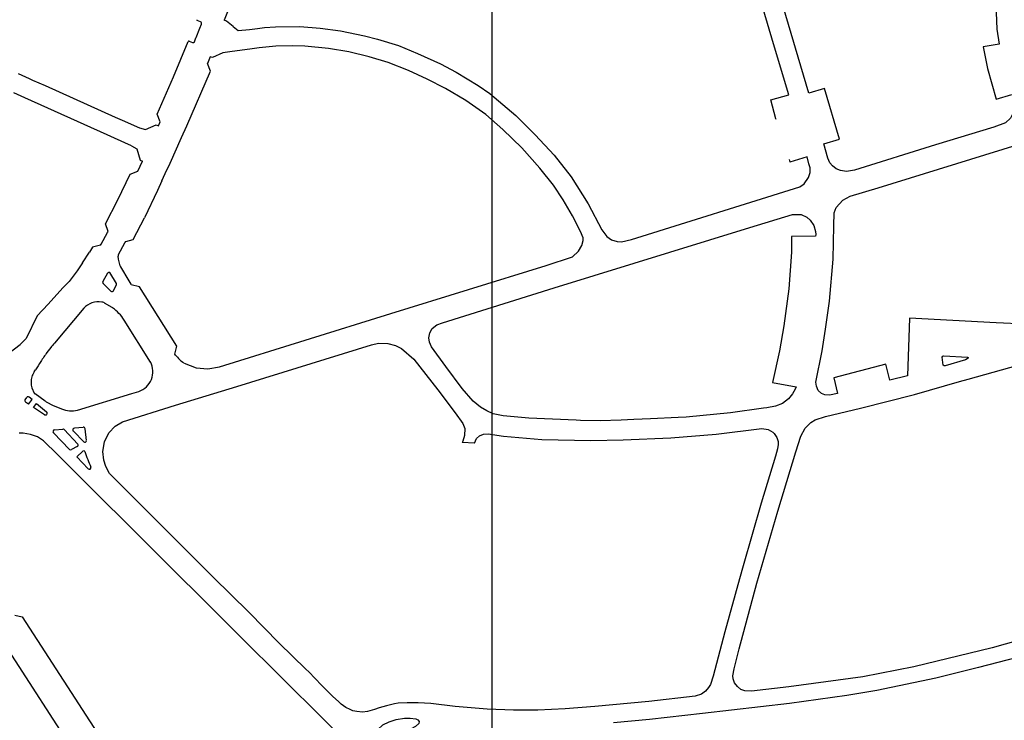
# Model space of a CAD drawing. Extents: x 148869 to 161638, y 453607 to 469810.
# Tile 861 of 1056: x 159133.57 to 159136.59, y 459838.59 to 459840.74. Entities that reach past the tile are written whole.
import ezdxf

# ---------------------------------------------------------------- set-up
doc = ezdxf.new("R2010")
doc.units = 0
doc.layers.add('LKI_V01_KANTRIJWEG', color=252, linetype='CONTINUOUS')
doc.layers.add('X-XX-AL-TEKENBLAD-KADER-G-OZ', color=1, linetype='CONTINUOUS', lineweight=25)

msp = doc.modelspace()

# ---------------------------------------------------------------- linework, layer by layer
at = {"layer": 'LKI_V01_KANTRIJWEG'}
for p, q in [((159135.9911, 459840.5148), (159135.9013, 459840.8195)), ((159135.9911, 459840.5148), (159135.9013, 459840.8195)), ((159134.2123, 459840.7799), (159134.1962, 459840.7383)), ((159134.2123, 459840.7799), (159134.1962, 459840.7383)), ((159134.1234, 459840.7336), (159134.1132, 459840.7376)), ((159134.1234, 459840.7336), (159134.1132, 459840.7376)), ((159134.1262, 459840.7302), (159134.126, 459840.731)), ((159134.1262, 459840.7302), (159134.126, 459840.731)), ((159134.2034, 459840.7361), (159134.1962, 459840.7383)), ((159134.2034, 459840.7361), (159134.1962, 459840.7383)), ((159134.2231, 459840.719), (159134.2034, 459840.7361)), ((159134.2231, 459840.719), (159134.2034, 459840.7361)), ((159134.1099, 459840.6859), (159134.1211, 459840.714)), ((159134.1099, 459840.6859), (159134.1211, 459840.714)), ((159134.2231, 459840.719), (159134.2389, 459840.7066)), ((159134.2231, 459840.719), (159134.2389, 459840.7066)), ((159134.2389, 459840.7066), (159134.2741, 459840.7102)), ((159134.2389, 459840.7066), (159134.2741, 459840.7102)), ((159134.2741, 459840.7102), (159134.298, 459840.713)), ((159134.2741, 459840.7102), (159134.298, 459840.713)), ((159134.0882, 459840.6739), (159134.0984, 459840.67)), ((159134.0882, 459840.6739), (159134.0984, 459840.67)), ((159134.1051, 459840.6727), (159134.1093, 459840.6844)), ((159134.1051, 459840.6727), (159134.1093, 459840.6844)), ((159134.1093, 459840.6844), (159134.1099, 459840.6859)), ((159134.1093, 459840.6844), (159134.1099, 459840.6859)), ((159134.1917, 459840.6382), (159134.1605, 459840.6243)), ((159134.1917, 459840.6382), (159134.1605, 459840.6243)), ((159134.3032, 459840.6537), (159134.2814, 459840.6506)), ((159134.3032, 459840.6537), (159134.2814, 459840.6506)), ((159134.1531, 459840.6266), (159134.1445, 459840.6054)), ((159134.1531, 459840.6266), (159134.1445, 459840.6054)), ((159134.1605, 459840.6243), (159134.1531, 459840.6266)), ((159134.1605, 459840.6243), (159134.1531, 459840.6266)), ((159133.5631, 459840.5752), (159133.5748, 459840.5699)), ((159133.5631, 459840.5752), (159133.5748, 459840.5699)), ((159133.5748, 459840.5699), (159133.5973, 459840.5596)), ((159133.5748, 459840.5699), (159133.5973, 459840.5596)), ((159133.5973, 459840.5596), (159133.6079, 459840.5548)), ((159133.5973, 459840.5596), (159133.6079, 459840.5548)), ((159133.6079, 459840.5548), (159133.6463, 459840.5377)), ((159133.6079, 459840.5548), (159133.6463, 459840.5377)), ((159133.5726, 459840.5053), (159133.55, 459840.5155)), ((159133.5726, 459840.5053), (159133.55, 459840.5155)), ((159133.6463, 459840.5377), (159133.8612, 459840.4411)), ((159133.6463, 459840.5377), (159133.8612, 459840.4411)), ((159135.875, 459840.494), (159135.9297, 459840.5094)), ((159135.875, 459840.494), (159135.9297, 459840.5094)), ((159133.5837, 459840.5003), (159133.5726, 459840.5053)), ((159133.5837, 459840.5003), (159133.5726, 459840.5053)), ((159133.837, 459840.3865), (159133.5837, 459840.5003)), ((159133.837, 459840.3865), (159133.5837, 459840.5003)), ((159133.8612, 459840.4411), (159133.8832, 459840.4314)), ((159133.8612, 459840.4411), (159133.8832, 459840.4314)), ((159133.8832, 459840.4314), (159133.936, 459840.4082)), ((159133.8832, 459840.4314), (159133.936, 459840.4082)), ((159133.9942, 459840.4146), (159133.9996, 459840.4265)), ((159133.9942, 459840.4146), (159133.9996, 459840.4265)), ((159133.936, 459840.4082), (159133.9544, 459840.4027)), ((159133.936, 459840.4082), (159133.9544, 459840.4027)), ((159133.9544, 459840.4027), (159133.9873, 459840.4177)), ((159133.9544, 459840.4027), (159133.9873, 459840.4177)), ((159133.9873, 459840.4177), (159133.9942, 459840.4146)), ((159133.9873, 459840.4177), (159133.9942, 459840.4146)), ((159134.0654, 459840.3783), (159134.0817, 459840.4146)), ((159134.0654, 459840.3783), (159134.0817, 459840.4146)), ((159133.8591, 459840.3766), (159133.837, 459840.3865)), ((159133.8591, 459840.3766), (159133.837, 459840.3865)), ((159133.911, 459840.3534), (159133.8591, 459840.3766)), ((159133.911, 459840.3534), (159133.8591, 459840.3766)), ((159134.0297, 459840.2994), (159134.0654, 459840.3783)), ((159134.0297, 459840.2994), (159134.0654, 459840.3783)), ((159136.0494, 459840.3149), (159136.0376, 459840.3591)), ((159136.0494, 459840.3149), (159136.0376, 459840.3591)), ((159133.911, 459840.3534), (159133.9273, 459840.3433)), ((159133.911, 459840.3534), (159133.9273, 459840.3433)), ((159133.9273, 459840.3433), (159133.938, 459840.3094)), ((159133.9273, 459840.3433), (159133.938, 459840.3094)), ((159133.9307, 459840.2753), (159133.9448, 459840.3063)), ((159133.9307, 459840.2753), (159133.9448, 459840.3063)), ((159133.938, 459840.3094), (159133.9448, 459840.3063)), ((159133.938, 459840.3094), (159133.9448, 459840.3063)), ((159134.0152, 459840.2676), (159134.0297, 459840.2994)), ((159134.0152, 459840.2676), (159134.0297, 459840.2994)), ((159135.9308, 459840.311), (159135.9325, 459840.303)), ((159135.9308, 459840.311), (159135.9325, 459840.303)), ((159135.9863, 459840.3197), (159135.9325, 459840.303)), ((159135.9863, 459840.3197), (159135.9325, 459840.303)), ((159135.9915, 459840.2975), (159135.9863, 459840.3197)), ((159135.9915, 459840.2975), (159135.9863, 459840.3197)), ((159134.0049, 459840.2455), (159134.0152, 459840.2676)), ((159134.0049, 459840.2455), (159134.0152, 459840.2676)), ((159134.0049, 459840.2455), (159133.9908, 459840.2157)), ((159134.0049, 459840.2455), (159133.9908, 459840.2157)), ((159133.9908, 459840.2157), (159133.9511, 459840.1321)), ((159133.9908, 459840.2157), (159133.9511, 459840.1321)), ((159133.8181, 459840.0513), (159133.8378, 459840.087)), ((159133.8181, 459840.0513), (159133.8378, 459840.087)), ((159133.8378, 459840.087), (159133.8395, 459840.0901)), ((159133.8378, 459840.087), (159133.8395, 459840.0901)), ((159136.0125, 459840.0809), (159136.0119, 459840.0762)), ((159136.0125, 459840.0809), (159136.0119, 459840.0762)), ((159133.7608, 459839.9936), (159133.7828, 459840.0269)), ((159133.7608, 459839.9936), (159133.7828, 459840.0269)), ((159133.8162, 459840.0479), (159133.8181, 459840.0513)), ((159133.8162, 459840.0479), (159133.8181, 459840.0513)), ((159133.8717, 459840.0199), (159133.891, 459840.0548)), ((159133.8717, 459840.0199), (159133.891, 459840.0548)), ((159133.8811, 459839.9766), (159133.9003, 459839.944)), ((159133.8811, 459839.9766), (159133.9003, 459839.944)), ((159133.8381, 459839.9619), (159133.8231, 459839.9367)), ((159133.8381, 459839.9619), (159133.8231, 459839.9367)), ((159133.865, 459839.9307), (159133.845, 459839.9638)), ((159133.865, 459839.9307), (159133.845, 459839.9638)), ((159133.9003, 459839.944), (159133.9094, 459839.9287)), ((159133.9003, 459839.944), (159133.9094, 459839.9287)), ((159133.824, 459839.9305), (159133.8481, 459839.9069)), ((159133.824, 459839.9305), (159133.8481, 459839.9069)), ((159133.8564, 459839.9084), (159133.8651, 459839.9258)), ((159133.8564, 459839.9084), (159133.8651, 459839.9258)), ((159133.9107, 459839.9261), (159133.9094, 459839.9287)), ((159133.9107, 459839.9261), (159133.9094, 459839.9287)), ((159133.7646, 459839.8544), (159133.6746, 459839.7469)), ((159133.7646, 459839.8544), (159133.6746, 459839.7469)), ((159133.8237, 459839.8727), (159133.8201, 459839.8734)), ((159133.8237, 459839.8727), (159133.8201, 459839.8734)), ((159133.8519, 459839.8564), (159133.8285, 459839.8705)), ((159133.8519, 459839.8564), (159133.8285, 459839.8705)), ((159133.8519, 459839.8564), (159133.8535, 459839.8556)), ((159133.8519, 459839.8564), (159133.8535, 459839.8556)), ((159133.9694, 459839.6894), (159133.8884, 459839.818)), ((159133.9694, 459839.6894), (159133.8884, 459839.818)), ((159133.5881, 459839.7616), (159133.5697, 459839.7436)), ((159133.5881, 459839.7616), (159133.5697, 459839.7436)), ((159133.5309, 459839.713), (159133.5697, 459839.7436)), ((159133.5309, 459839.713), (159133.5697, 459839.7436)), ((159133.6633, 459839.7336), (159133.6516, 459839.7185)), ((159133.6633, 459839.7336), (159133.6516, 459839.7185)), ((159134.0465, 459839.7108), (159134.0447, 459839.7134)), ((159134.0465, 459839.7108), (159134.0447, 459839.7134)), ((159136.4724, 459839.6965), (159136.4103, 459839.6776)), ((159136.4724, 459839.6965), (159136.4103, 459839.6776)), ((159133.613, 459839.6588), (159133.6163, 459839.6651)), ((159133.613, 459839.6588), (159133.6163, 459839.6651)), ((159136.2315, 459839.6667), (159136.2295, 459839.6744)), ((159136.2315, 459839.6667), (159136.2295, 459839.6744)), ((159136.2398, 459839.634), (159136.2315, 459839.6667)), ((159136.2398, 459839.634), (159136.2315, 459839.6667)), ((159136.2941, 459839.6468), (159136.2398, 459839.634)), ((159136.2941, 459839.6468), (159136.2398, 459839.634)), ((159136.4541, 459839.6292), (159136.4809, 459839.6368)), ((159136.4541, 459839.6292), (159136.4809, 459839.6368)), ((159133.6055, 459839.6098), (159133.6127, 459839.5937)), ((159133.6055, 459839.6098), (159133.6127, 459839.5937)), ((159135.952, 459839.6134), (159135.9497, 459839.6064)), ((159135.952, 459839.6134), (159135.9497, 459839.6064)), ((159133.5851, 459839.5737), (159133.5899, 459839.5806)), ((159133.5851, 459839.5737), (159133.5899, 459839.5806)), ((159133.5947, 459839.5603), (159133.6061, 459839.5743)), ((159133.5947, 459839.5603), (159133.6061, 459839.5743)), ((159133.6061, 459839.5743), (159133.5972, 459839.5815)), ((159133.6061, 459839.5743), (159133.5972, 459839.5815)), ((159133.6468, 459839.5693), (159133.616, 459839.5913)), ((159133.6468, 459839.5693), (159133.616, 459839.5913)), ((159133.5947, 459839.5603), (159133.5862, 459839.5664)), ((159133.5947, 459839.5603), (159133.5862, 459839.5664)), ((159135.8619, 459839.5492), (159135.8517, 459839.5476)), ((159135.8619, 459839.5492), (159135.8517, 459839.5476)), ((159135.5896, 459839.5189), (159135.5047, 459839.5146)), ((159135.5896, 459839.5189), (159135.5047, 459839.5146)), ((159135.6142, 459839.5204), (159135.5896, 459839.5189)), ((159135.6142, 459839.5204), (159135.5896, 459839.5189)), ((159133.6747, 459839.4809), (159133.7004, 459839.4834)), ((159133.6747, 459839.4809), (159133.7004, 459839.4834)), ((159133.7042, 459839.4817), (159133.7469, 459839.4371)), ((159133.7042, 459839.4817), (159133.7469, 459839.4371)), ((159133.7365, 459839.4869), (159133.7629, 459839.489)), ((159133.7365, 459839.4869), (159133.7629, 459839.489)), ((159133.7733, 459839.448), (159133.7689, 459839.4846)), ((159133.7733, 459839.448), (159133.7689, 459839.4846)), ((159135.2898, 459839.5099), (159135.2765, 459839.5104)), ((159135.2898, 459839.5099), (159135.2765, 459839.5104)), ((159135.3507, 459839.5089), (159135.2898, 459839.5099)), ((159135.3507, 459839.5089), (159135.2898, 459839.5099)), ((159135.4145, 459839.5113), (159135.3507, 459839.5089)), ((159135.4145, 459839.5113), (159135.3507, 459839.5089)), ((159133.7207, 459839.4212), (159133.6716, 459839.4721)), ((159133.7207, 459839.4212), (159133.6716, 459839.4721)), ((159133.7328, 459839.4776), (159133.7648, 459839.4443)), ((159133.7328, 459839.4776), (159133.7648, 459839.4443)), ((159134.9645, 459839.4407), (159134.971, 459839.4543)), ((159134.9645, 459839.4407), (159134.971, 459839.4543)), ((159133.7449, 459839.4301), (159133.7268, 459839.4205)), ((159133.7449, 459839.4301), (159133.7268, 459839.4205)), ((159134.9286, 459839.4469), (159134.9272, 459839.4426)), ((159134.9286, 459839.4469), (159134.9272, 459839.4426)), ((159134.9645, 459839.4407), (159134.9272, 459839.4426)), ((159134.9645, 459839.4407), (159134.9272, 459839.4426)), ((159133.7435, 459839.3979), (159133.7622, 459839.416)), ((159133.7435, 459839.3979), (159133.7622, 459839.416)), ((159133.7783, 459839.3617), (159133.7435, 459839.3979)), ((159133.7783, 459839.3617), (159133.7435, 459839.3979)), ((159133.5529, 459838.912), (159133.576, 459838.9072)), ((159133.5529, 459838.912), (159133.576, 459838.9072))]:
    msp.add_line(p, q, dxfattribs=at)
for points in [[(159135.9297, 459840.5094), (159135.8829, 459840.6663), (159135.8378, 459840.8195)], [(159135.9297, 459840.5094), (159135.8829, 459840.6663), (159135.8378, 459840.8195)], [(159136.5686, 459840.8195), (159136.5666, 459840.7624), (159136.5687, 459840.7116), (159136.576, 459840.6646)], [(159136.5686, 459840.8195), (159136.5666, 459840.7624), (159136.5687, 459840.7116), (159136.576, 459840.6646)], [(159134.1211, 459840.714), (159134.1262, 459840.7269), (159134.1265, 459840.729), (159134.1262, 459840.7302)], [(159134.1211, 459840.714), (159134.1262, 459840.7269), (159134.1265, 459840.729), (159134.1262, 459840.7302)], [(159134.298, 459840.713), (159134.3194, 459840.7158), (159134.354, 459840.7178), (159134.4282, 459840.7189), (159134.4904, 459840.7143), (159134.5529, 459840.7064), (159134.6265, 459840.6911), (159134.667, 459840.6809), (159134.7308, 459840.6605), (159134.7898, 459840.6365), (159134.8597, 459840.6052), (159134.9081, 459840.5794), (159134.9762, 459840.538), (159135.0118, 459840.5137), (159135.092, 459840.4466), (159135.1511, 459840.3871), (159135.2094, 459840.324), (159135.2618, 459840.2575), (159135.3138, 459840.1746), (159135.3552, 459840.0949)], [(159134.298, 459840.713), (159134.3194, 459840.7158), (159134.354, 459840.7178), (159134.4282, 459840.7189), (159134.4904, 459840.7143), (159134.5529, 459840.7064), (159134.6265, 459840.6911), (159134.667, 459840.6809), (159134.7308, 459840.6605), (159134.7898, 459840.6365), (159134.8597, 459840.6052), (159134.9081, 459840.5794), (159134.9762, 459840.538), (159135.0118, 459840.5137), (159135.092, 459840.4466), (159135.1511, 459840.3871), (159135.2094, 459840.324), (159135.2618, 459840.2575), (159135.3138, 459840.1746), (159135.3552, 459840.0949)], [(159133.9996, 459840.4265), (159133.9904, 459840.4502), (159134.0405, 459840.5645), (159134.0856, 459840.6728)], [(159133.9996, 459840.4265), (159133.9904, 459840.4502), (159134.0405, 459840.5645), (159134.0856, 459840.6728)], [(159136.576, 459840.6646), (159136.5267, 459840.6566), (159136.5397, 459840.5907), (159136.5662, 459840.4959), (159136.6141, 459840.5101)], [(159136.576, 459840.6646), (159136.5267, 459840.6566), (159136.5397, 459840.5907), (159136.5662, 459840.4959), (159136.6141, 459840.5101)], [(159134.2814, 459840.6506), (159134.2136, 459840.6413), (159134.1917, 459840.6382)], [(159134.2814, 459840.6506), (159134.2136, 459840.6413), (159134.1917, 459840.6382)], [(159135.298, 459840.0706), (159135.2906, 459840.0901), (159135.2657, 459840.1382), (159135.2366, 459840.1869), (159135.207, 459840.2319), (159135.165, 459840.2849), (159135.1096, 459840.347), (159135.0515, 459840.4036), (159134.9991, 459840.4491), (159134.9379, 459840.4922), (159134.8753, 459840.5291), (159134.8194, 459840.5578), (159134.7619, 459840.5844), (159134.6996, 459840.6085), (159134.6412, 459840.6267), (159134.5783, 459840.6413), (159134.5163, 459840.652), (159134.4434, 459840.6587), (159134.4067, 459840.66), (159134.3542, 459840.6587), (159134.3032, 459840.6537)], [(159135.298, 459840.0706), (159135.2906, 459840.0901), (159135.2657, 459840.1382), (159135.2366, 459840.1869), (159135.207, 459840.2319), (159135.165, 459840.2849), (159135.1096, 459840.347), (159135.0515, 459840.4036), (159134.9991, 459840.4491), (159134.9379, 459840.4922), (159134.8753, 459840.5291), (159134.8194, 459840.5578), (159134.7619, 459840.5844), (159134.6996, 459840.6085), (159134.6412, 459840.6267), (159134.5783, 459840.6413), (159134.5163, 459840.652), (159134.4434, 459840.6587), (159134.4067, 459840.66), (159134.3542, 459840.6587), (159134.3032, 459840.6537)], [(159134.0817, 459840.4146), (159134.1542, 459840.5823), (159134.1445, 459840.6054)], [(159134.0817, 459840.4146), (159134.1542, 459840.5823), (159134.1445, 459840.6054)], [(159136.0376, 459840.3591), (159136.0851, 459840.3731), (159136.0389, 459840.5285), (159135.9911, 459840.5148)], [(159136.0376, 459840.3591), (159136.0851, 459840.3731), (159136.0389, 459840.5285), (159135.9911, 459840.5148)], [(159135.8914, 459840.4336), (159135.8901, 459840.4361), (159135.875, 459840.494)], [(159135.8914, 459840.4336), (159135.8901, 459840.4361), (159135.875, 459840.494)], [(159136.6193, 459840.4929), (159136.6217, 459840.476), (159136.6197, 459840.4563), (159136.6104, 459840.4384), (159136.5948, 459840.4238), (159136.5589, 459840.4107), (159136.3805, 459840.3561), (159136.1318, 459840.2787), (159136.1069, 459840.2743), (159136.0885, 459840.2775), (159136.0755, 459840.2821), (159136.0639, 459840.2911), (159136.0553, 459840.3012), (159136.0494, 459840.3149)], [(159136.6193, 459840.4929), (159136.6217, 459840.476), (159136.6197, 459840.4563), (159136.6104, 459840.4384), (159136.5948, 459840.4238), (159136.5589, 459840.4107), (159136.3805, 459840.3561), (159136.1318, 459840.2787), (159136.1069, 459840.2743), (159136.0885, 459840.2775), (159136.0755, 459840.2821), (159136.0639, 459840.2911), (159136.0553, 459840.3012), (159136.0494, 459840.3149)], [(159136.0795, 459839.5924), (159136.0543, 459839.5878), (159136.0403, 459839.5887), (159136.0298, 459839.5931), (159136.0198, 459839.6019), (159136.0147, 459839.615), (159136.0128, 459839.6272), (159136.0322, 459839.724), (159136.0423, 459839.79), (159136.0547, 459839.8763), (159136.0658, 459840.0052), (159136.0676, 459840.1073), (159136.0688, 459840.1473), (159136.0748, 459840.1637), (159136.0951, 459840.1867), (159136.1186, 459840.1983), (159136.2045, 459840.2239), (159136.9156, 459840.444)], [(159136.0795, 459839.5924), (159136.0543, 459839.5878), (159136.0403, 459839.5887), (159136.0298, 459839.5931), (159136.0198, 459839.6019), (159136.0147, 459839.615), (159136.0128, 459839.6272), (159136.0322, 459839.724), (159136.0423, 459839.79), (159136.0547, 459839.8763), (159136.0658, 459840.0052), (159136.0676, 459840.1073), (159136.0688, 459840.1473), (159136.0748, 459840.1637), (159136.0951, 459840.1867), (159136.1186, 459840.1983), (159136.2045, 459840.2239), (159136.9156, 459840.444)], [(159133.8395, 459840.0901), (159133.832, 459840.114), (159133.8694, 459840.1877), (159133.907, 459840.2664), (159133.9307, 459840.2753)], [(159133.8395, 459840.0901), (159133.832, 459840.114), (159133.8694, 459840.1877), (159133.907, 459840.2664), (159133.9307, 459840.2753)], [(159135.3552, 459840.0949), (159135.3712, 459840.0742), (159135.3857, 459840.0647), (159135.4022, 459840.0595), (159135.4159, 459840.0584), (159135.4462, 459840.0659), (159135.9636, 459840.2274), (159135.9773, 459840.2366), (159135.9904, 459840.2558), (159135.995, 459840.2714), (159135.9949, 459840.2854), (159135.9915, 459840.2975)], [(159135.3552, 459840.0949), (159135.3712, 459840.0742), (159135.3857, 459840.0647), (159135.4022, 459840.0595), (159135.4159, 459840.0584), (159135.4462, 459840.0659), (159135.9636, 459840.2274), (159135.9773, 459840.2366), (159135.9904, 459840.2558), (159135.995, 459840.2714), (159135.9949, 459840.2854), (159135.9915, 459840.2975)], [(159133.891, 459840.0548), (159133.8936, 459840.0594), (159133.917, 459840.0655), (159133.9511, 459840.1321)], [(159133.891, 459840.0548), (159133.8936, 459840.0594), (159133.917, 459840.0655), (159133.9511, 459840.1321)], [(159134.8245, 459839.7638), (159134.8275, 459839.7786), (159134.8344, 459839.7919), (159134.8486, 459839.8037), (159134.8667, 459839.81), (159135.2096, 459839.9166), (159135.8097, 459840.102), (159135.941, 459840.142), (159135.9673, 459840.1421), (159135.9851, 459840.1338), (159135.995, 459840.1253)], [(159134.8245, 459839.7638), (159134.8275, 459839.7786), (159134.8344, 459839.7919), (159134.8486, 459839.8037), (159134.8667, 459839.81), (159135.2096, 459839.9166), (159135.8097, 459840.102), (159135.941, 459840.142), (159135.9673, 459840.1421), (159135.9851, 459840.1338), (159135.995, 459840.1253)], [(159135.995, 459840.1253), (159136.0068, 459840.1081), (159136.012, 459840.0901), (159136.0125, 459840.0809)], [(159135.995, 459840.1253), (159136.0068, 459840.1081), (159136.012, 459840.0901), (159136.0125, 459840.0809)], [(159134.0726, 459839.6863), (159134.1103, 459839.6716), (159134.1453, 459839.6684), (159134.1818, 459839.6749), (159134.7072, 459839.8383), (159135.185, 459839.9859), (159135.2657, 459840.0122), (159135.2838, 459840.0293), (159135.2945, 459840.047), (159135.2978, 459840.0621), (159135.298, 459840.0706)], [(159134.0726, 459839.6863), (159134.1103, 459839.6716), (159134.1453, 459839.6684), (159134.1818, 459839.6749), (159134.7072, 459839.8383), (159135.185, 459839.9859), (159135.2657, 459840.0122), (159135.2838, 459840.0293), (159135.2945, 459840.047), (159135.2978, 459840.0621), (159135.298, 459840.0706)], [(159136.0119, 459840.0762), (159135.9381, 459840.0748), (159135.938, 459840.0265), (159135.9295, 459839.9141), (159135.9147, 459839.8004), (159135.9016, 459839.7239), (159135.8798, 459839.6262), (159135.952, 459839.6134)], [(159136.0119, 459840.0762), (159135.9381, 459840.0748), (159135.938, 459840.0265), (159135.9295, 459839.9141), (159135.9147, 459839.8004), (159135.9016, 459839.7239), (159135.8798, 459839.6262), (159135.952, 459839.6134)], [(159133.8162, 459840.0479), (159133.7916, 459840.0416), (159133.7828, 459840.0269)], [(159133.8162, 459840.0479), (159133.7916, 459840.0416), (159133.7828, 459840.0269)], [(159133.8764, 459839.9846), (159133.8715, 459840.0049), (159133.8701, 459840.0147)], [(159133.8764, 459839.9846), (159133.8715, 459840.0049), (159133.8701, 459840.0147)], [(159133.7608, 459839.9936), (159133.7442, 459839.9688), (159133.7323, 459839.9526), (159133.72, 459839.9368), (159133.7001, 459839.9175), (159133.6553, 459839.8671), (159133.6213, 459839.831), (159133.5881, 459839.7616)], [(159133.7608, 459839.9936), (159133.7442, 459839.9688), (159133.7323, 459839.9526), (159133.72, 459839.9368), (159133.7001, 459839.9175), (159133.6553, 459839.8671), (159133.6213, 459839.831), (159133.5881, 459839.7616)], [(159133.8764, 459839.9846), (159133.8781, 459839.9817), (159133.8811, 459839.9766)], [(159133.8764, 459839.9846), (159133.8781, 459839.9817), (159133.8811, 459839.9766)], [(159134.0447, 459839.7134), (159134.0503, 459839.7379), (159133.9357, 459839.9203), (159133.9107, 459839.9261)], [(159134.0447, 459839.7134), (159134.0503, 459839.7379), (159133.9357, 459839.9203), (159133.9107, 459839.9261)], [(159136.6741, 459839.756), (159136.6557, 459839.8058), (159136.5662, 459839.8093), (159136.3, 459839.8236), (159136.2941, 459839.6468)], [(159136.6741, 459839.756), (159136.6557, 459839.8058), (159136.5662, 459839.8093), (159136.3, 459839.8236), (159136.2941, 459839.6468)], [(159135.2765, 459839.5104), (159135.1318, 459839.5165), (159135.0525, 459839.524), (159135.0219, 459839.5303), (159135.0021, 459839.5391), (159134.9827, 459839.5503), (159134.9606, 459839.5688), (159134.9268, 459839.6078), (159134.877, 459839.6752), (159134.8328, 459839.7359), (159134.8261, 459839.7508), (159134.8245, 459839.7638)], [(159135.2765, 459839.5104), (159135.1318, 459839.5165), (159135.0525, 459839.524), (159135.0219, 459839.5303), (159135.0021, 459839.5391), (159134.9827, 459839.5503), (159134.9606, 459839.5688), (159134.9268, 459839.6078), (159134.877, 459839.6752), (159134.8328, 459839.7359), (159134.8261, 459839.7508), (159134.8245, 459839.7638)], [(159136.4809, 459839.6368), (159136.6342, 459839.6802), (159136.8146, 459839.7384), (159136.8703, 459839.7573)], [(159136.4809, 459839.6368), (159136.6342, 459839.6802), (159136.8146, 459839.7384), (159136.8703, 459839.7573)], [(159134.4469, 459838.7466), (159134.365, 459838.8267), (159134.2717, 459838.921), (159134.1621, 459839.0292), (159133.8434, 459839.3476), (159133.8324, 459839.369), (159133.8264, 459839.3885), (159133.8233, 459839.4143), (159133.8283, 459839.4447), (159133.8417, 459839.4718), (159133.8616, 459839.4925), (159133.8833, 459839.5055), (159134.0465, 459839.5564), (159134.2351, 459839.6144), (159134.6479, 459839.7424), (159134.6703, 459839.7471), (159134.698, 459839.7464), (159134.7225, 459839.7401), (159134.7407, 459839.7305), (159134.7779, 459839.6978), (159134.8525, 459839.6038), (159134.9055, 459839.5337), (159134.9288, 459839.5011), (159134.9346, 459839.4851), (159134.9337, 459839.4638), (159134.9286, 459839.4469)], [(159134.4469, 459838.7466), (159134.365, 459838.8267), (159134.2717, 459838.921), (159134.1621, 459839.0292), (159133.8434, 459839.3476), (159133.8324, 459839.369), (159133.8264, 459839.3885), (159133.8233, 459839.4143), (159133.8283, 459839.4447), (159133.8417, 459839.4718), (159133.8616, 459839.4925), (159133.8833, 459839.5055), (159134.0465, 459839.5564), (159134.2351, 459839.6144), (159134.6479, 459839.7424), (159134.6703, 459839.7471), (159134.698, 459839.7464), (159134.7225, 459839.7401), (159134.7407, 459839.7305), (159134.7779, 459839.6978), (159134.8525, 459839.6038), (159134.9055, 459839.5337), (159134.9288, 459839.5011), (159134.9346, 459839.4851), (159134.9337, 459839.4638), (159134.9286, 459839.4469)], [(159136.4103, 459839.6776), (159136.4065, 459839.6777), (159136.4042, 459839.6797), (159136.4011, 459839.7046), (159136.4024, 459839.7076), (159136.4062, 459839.7085), (159136.4787, 459839.7045), (159136.4802, 459839.7033), (159136.4801, 459839.701), (159136.4724, 459839.6965)], [(159136.4103, 459839.6776), (159136.4065, 459839.6777), (159136.4042, 459839.6797), (159136.4011, 459839.7046), (159136.4024, 459839.7076), (159136.4062, 459839.7085), (159136.4787, 459839.7045), (159136.4802, 459839.7033), (159136.4801, 459839.701), (159136.4724, 459839.6965)], [(159136.2295, 459839.6744), (159136.2276, 459839.6823), (159136.0675, 459839.6406), (159136.0795, 459839.5924)], [(159136.2295, 459839.6744), (159136.2276, 459839.6823), (159136.0675, 459839.6406), (159136.0795, 459839.5924)], [(159135.9497, 459839.6064), (159135.9413, 459839.592), (159135.9292, 459839.5765), (159135.9102, 459839.5617), (159135.8884, 459839.5536), (159135.8619, 459839.5492)], [(159135.9497, 459839.6064), (159135.9413, 459839.592), (159135.9292, 459839.5765), (159135.9102, 459839.5617), (159135.8884, 459839.5536), (159135.8619, 459839.5492)], [(159135.9969, 459839.5033), (159136.0107, 459839.5118), (159136.0422, 459839.5226), (159136.1501, 459839.5482), (159136.3154, 459839.5899), (159136.4541, 459839.6292)], [(159135.9969, 459839.5033), (159136.0107, 459839.5118), (159136.0422, 459839.5226), (159136.1501, 459839.5482), (159136.3154, 459839.5899), (159136.4541, 459839.6292)], [(159133.746, 459839.5412), (159133.9124, 459839.5929), (159133.9338, 459839.5991)], [(159133.746, 459839.5412), (159133.9124, 459839.5929), (159133.9338, 459839.5991)], [(159133.61, 459839.5502), (159133.6198, 459839.5623), (159133.6507, 459839.5363)], [(159133.61, 459839.5502), (159133.6198, 459839.5623), (159133.6507, 459839.5363)], [(159133.6443, 459839.5277), (159133.6444, 459839.5276), (159133.61, 459839.5502)], [(159133.6443, 459839.5277), (159133.6444, 459839.5276), (159133.61, 459839.5502)], [(159133.6512, 459839.5662), (159133.669, 459839.5569), (159133.6969, 459839.5458)], [(159133.6512, 459839.5662), (159133.669, 459839.5569), (159133.6969, 459839.5458)], [(159135.8517, 459839.5476), (159135.7506, 459839.5332), (159135.6142, 459839.5204)], [(159135.8517, 459839.5476), (159135.7506, 459839.5332), (159135.6142, 459839.5204)], [(159135.5047, 459839.5146), (159135.4535, 459839.513), (159135.4145, 459839.5113)], [(159135.5047, 459839.5146), (159135.4535, 459839.513), (159135.4145, 459839.5113)], [(159134.971, 459839.4543), (159134.9796, 459839.4631), (159134.9918, 459839.4679), (159135.0065, 459839.469), (159135.0533, 459839.4614), (159135.1718, 459839.4519), (159135.3217, 459839.448), (159135.4214, 459839.4503), (159135.5679, 459839.4571), (159135.7066, 459839.4679), (159135.8469, 459839.4852), (159135.8668, 459839.4822), (159135.881, 459839.4742), (159135.8846, 459839.4699)], [(159134.971, 459839.4543), (159134.9796, 459839.4631), (159134.9918, 459839.4679), (159135.0065, 459839.469), (159135.0533, 459839.4614), (159135.1718, 459839.4519), (159135.3217, 459839.448), (159135.4214, 459839.4503), (159135.5679, 459839.4571), (159135.7066, 459839.4679), (159135.8469, 459839.4852), (159135.8668, 459839.4822), (159135.881, 459839.4742), (159135.8846, 459839.4699)], [(159136.7205, 459838.8593), (159136.5542, 459838.8121), (159136.3138, 459838.754), (159136.1568, 459838.7226), (159135.9302, 459838.6923), (159135.815, 459838.6786), (159135.7946, 459838.6795), (159135.7828, 459838.6844), (159135.7719, 459838.6932), (159135.7628, 459838.7048), (159135.7586, 459838.7171), (159135.7576, 459838.7265), (159135.7617, 459838.7475), (159135.7772, 459838.8094), (159135.8317, 459839.0102), (159135.8957, 459839.2316), (159135.9512, 459839.4141), (159135.9665, 459839.4619), (159135.9802, 459839.4862), (159135.9969, 459839.5033)], [(159136.7205, 459838.8593), (159136.5542, 459838.8121), (159136.3138, 459838.754), (159136.1568, 459838.7226), (159135.9302, 459838.6923), (159135.815, 459838.6786), (159135.7946, 459838.6795), (159135.7828, 459838.6844), (159135.7719, 459838.6932), (159135.7628, 459838.7048), (159135.7586, 459838.7171), (159135.7576, 459838.7265), (159135.7617, 459838.7475), (159135.7772, 459838.8094), (159135.8317, 459839.0102), (159135.8957, 459839.2316), (159135.9512, 459839.4141), (159135.9665, 459839.4619), (159135.9802, 459839.4862), (159135.9969, 459839.5033)], [(159135.1296, 459837.86), (159134.9705, 459838.0647), (159134.8858, 459838.1683), (159134.8034, 459838.2655), (159134.6856, 459838.4002), (159134.5865, 459838.5066), (159134.4984, 459838.5952), (159134.2468, 459838.8449), (159133.9258, 459839.1649), (159133.7866, 459839.3027), (159133.6841, 459839.4056), (159133.6412, 459839.4478), (159133.623, 459839.4602), (159133.6017, 459839.4673), (159133.5791, 459839.4707), (159133.5665, 459839.4709)], [(159135.1296, 459837.86), (159134.9705, 459838.0647), (159134.8858, 459838.1683), (159134.8034, 459838.2655), (159134.6856, 459838.4002), (159134.5865, 459838.5066), (159134.4984, 459838.5952), (159134.2468, 459838.8449), (159133.9258, 459839.1649), (159133.7866, 459839.3027), (159133.6841, 459839.4056), (159133.6412, 459839.4478), (159133.623, 459839.4602), (159133.6017, 459839.4673), (159133.5791, 459839.4707), (159133.5665, 459839.4709)], [(159135.8846, 459839.4699), (159135.8934, 459839.4573), (159135.8966, 459839.4455), (159135.8975, 459839.436), (159135.8955, 459839.4225), (159135.8893, 459839.4002), (159135.8452, 459839.2563), (159135.7895, 459839.0638), (159135.7784, 459839.0235)], [(159135.8846, 459839.4699), (159135.8934, 459839.4573), (159135.8966, 459839.4455), (159135.8975, 459839.436), (159135.8955, 459839.4225), (159135.8893, 459839.4002), (159135.8452, 459839.2563), (159135.7895, 459839.0638), (159135.7784, 459839.0235)], [(159133.3328, 459839.1128), (159133.9328, 459838.1854), (159133.9561, 459838.1807)], [(159133.3328, 459839.1128), (159133.9328, 459838.1854), (159133.9561, 459838.1807)], [(159135.7784, 459839.0235), (159135.7337, 459838.8611), (159135.6973, 459838.7246), (159135.6897, 459838.6997), (159135.6836, 459838.6904)], [(159135.7784, 459839.0235), (159135.7337, 459838.8611), (159135.6973, 459838.7246), (159135.6897, 459838.6997), (159135.6836, 459838.6904)], [(159133.576, 459838.9072), (159134.0717, 459838.1409), (159134.0668, 459838.1177)], [(159133.576, 459838.9072), (159134.0717, 459838.1409), (159134.0668, 459838.1177)], [(159137.2527, 459838.9338), (159137.1429, 459838.9175), (159137.0648, 459838.9044), (159137.0216, 459838.894), (159136.8416, 459838.8433), (159136.6314, 459838.7828), (159136.5123, 459838.7515), (159136.3812, 459838.7184), (159136.2003, 459838.6815), (159136.1082, 459838.6659), (159135.9314, 459838.6408), (159135.6645, 459838.6101), (159135.5017, 459838.5918), (159135.391, 459838.5814)], [(159137.2527, 459838.9338), (159137.1429, 459838.9175), (159137.0648, 459838.9044), (159137.0216, 459838.894), (159136.8416, 459838.8433), (159136.6314, 459838.7828), (159136.5123, 459838.7515), (159136.3812, 459838.7184), (159136.2003, 459838.6815), (159136.1082, 459838.6659), (159135.9314, 459838.6408), (159135.6645, 459838.6101), (159135.5017, 459838.5918), (159135.391, 459838.5814)], [(159134.5467, 459838.6468), (159134.5297, 459838.6625), (159134.4952, 459838.6969), (159134.4557, 459838.738), (159134.4469, 459838.7466)], [(159134.5467, 459838.6468), (159134.5297, 459838.6625), (159134.4952, 459838.6969), (159134.4557, 459838.738), (159134.4469, 459838.7466)], [(159135.6836, 459838.6904), (159135.6739, 459838.6794), (159135.6613, 459838.6702), (159135.6423, 459838.6639), (159135.5003, 459838.6477), (159135.3337, 459838.6314), (159135.2427, 459838.6243), (159135.1586, 459838.621), (159135.0846, 459838.6204), (159135.004, 459838.6236), (159134.9052, 459838.6323), (159134.8304, 459838.6406), (159134.7921, 459838.6432), (159134.7583, 459838.643), (159134.7304, 459838.6418), (159134.7194, 459838.6401)], [(159135.6836, 459838.6904), (159135.6739, 459838.6794), (159135.6613, 459838.6702), (159135.6423, 459838.6639), (159135.5003, 459838.6477), (159135.3337, 459838.6314), (159135.2427, 459838.6243), (159135.1586, 459838.621), (159135.0846, 459838.6204), (159135.004, 459838.6236), (159134.9052, 459838.6323), (159134.8304, 459838.6406), (159134.7921, 459838.6432), (159134.7583, 459838.643), (159134.7304, 459838.6418), (159134.7194, 459838.6401)], [(159134.583, 459838.6226), (159134.5692, 459838.629), (159134.5549, 459838.6392), (159134.5467, 459838.6468)], [(159134.583, 459838.6226), (159134.5692, 459838.629), (159134.5549, 459838.6392), (159134.5467, 459838.6468)], [(159134.7194, 459838.6401), (159134.6949, 459838.6343), (159134.6716, 459838.6277), (159134.6575, 459838.6225), (159134.6365, 459838.6162), (159134.6206, 459838.6146), (159134.6037, 459838.6165), (159134.5915, 459838.6186), (159134.583, 459838.6226)], [(159134.7194, 459838.6401), (159134.6949, 459838.6343), (159134.6716, 459838.6277), (159134.6575, 459838.6225), (159134.6365, 459838.6162), (159134.6206, 459838.6146), (159134.6037, 459838.6165), (159134.5915, 459838.6186), (159134.583, 459838.6226)], [(159134.7673, 459838.5963), (159134.7842, 459838.5944), (159134.7909, 459838.5914), (159134.7943, 459838.5857), (159134.7935, 459838.5793), (159134.7836, 459838.5704), (159134.7361, 459838.545), (159134.7037, 459838.5332), (159134.6833, 459838.5317), (159134.6729, 459838.5361), (159134.6676, 459838.5433), (159134.6659, 459838.5528), (159134.6677, 459838.5614), (159134.6832, 459838.5754), (159134.7023, 459838.5848), (159134.7239, 459838.5924), (159134.7495, 459838.5964), (159134.7673, 459838.5963)], [(159134.7673, 459838.5963), (159134.7842, 459838.5944), (159134.7909, 459838.5914), (159134.7943, 459838.5857), (159134.7935, 459838.5793), (159134.7836, 459838.5704), (159134.7361, 459838.545), (159134.7037, 459838.5332), (159134.6833, 459838.5317), (159134.6729, 459838.5361), (159134.6676, 459838.5433), (159134.6659, 459838.5528), (159134.6677, 459838.5614), (159134.6832, 459838.5754), (159134.7023, 459838.5848), (159134.7239, 459838.5924), (159134.7495, 459838.5964), (159134.7673, 459838.5963)]]:
    msp.add_lwpolyline(points, dxfattribs=at)
for centre, radius, start, end in [((159134.114, 459840.7396), 0.00215, 164.3352, 248.0821), ((159134.114, 459840.7396), 0.00215, 164.3352, 248.0821), ((159134.1211, 459840.7287), 0.0054, 24.5814, 64.7638), ((159134.1211, 459840.7287), 0.0054, 24.5814, 64.7638), ((159134.0874, 459840.6721), 0.00195, 66.5064, 159.3579), ((159134.0874, 459840.6721), 0.00195, 66.5064, 159.3579), ((159134.1002, 459840.675), 0.00537, 249.8084, 334.6164), ((159134.1002, 459840.675), 0.00537, 249.8084, 334.6164), ((159133.8787, 459840.0149), 0.00864, 144.5356, 181.2589), ((159133.8787, 459840.0149), 0.00864, 144.5356, 181.2589), ((159133.8277, 459839.9342), 0.00523, 151.4982, 225.0207), ((159133.8277, 459839.9342), 0.00523, 151.4982, 225.0207), ((159133.8425, 459839.9595), 0.00499, 59.5737, 151.0629), ((159133.8425, 459839.9595), 0.00499, 59.5737, 151.0629), ((159133.8518, 459839.9104), 0.00507, 223.4518, 336.2972), ((159133.8518, 459839.9104), 0.00507, 223.4518, 336.2972), ((159133.8553, 459839.9281), 0.01, 346.8938, 14.9885), ((159133.8553, 459839.9281), 0.01, 346.8938, 14.9885), ((159133.8108, 459839.8101), 0.064, 81.6264, 136.1701), ((159133.8108, 459839.8101), 0.064, 81.6264, 136.1701), ((159133.8219, 459839.8622), 0.0107, 51.4462, 80.1674), ((159133.8219, 459839.8622), 0.0107, 51.4462, 80.1674), ((159133.7859, 459839.7579), 0.1188, 30.3994, 55.335), ((159133.7859, 459839.7579), 0.1188, 30.3994, 55.335), ((159133.9311, 459839.5171), 0.3444, 138.139, 141.0366), ((159133.9311, 459839.5171), 0.3444, 138.139, 141.0366), ((159134.4632, 459839.146), 0.9932, 144.7998, 146.7244), ((159134.4632, 459839.146), 0.9932, 144.7998, 146.7244), ((159134.1311, 459839.7748), 0.1061, 217.0962, 236.5261), ((159134.1311, 459839.7748), 0.1061, 217.0962, 236.5261), ((159134.2291, 459839.2914), 0.7178, 146.1745, 148.6222), ((159134.2291, 459839.2914), 0.7178, 146.1745, 148.6222), ((159133.913, 459839.6595), 0.0639, 289.0293, 27.9335), ((159133.913, 459839.6595), 0.0639, 289.0293, 27.9335), ((159133.6664, 459839.6285), 0.0634, 165.8235, 181.4521), ((159133.6664, 459839.6285), 0.0634, 165.8235, 181.4521), ((159133.7106, 459839.5964), 0.1159, 147.4504, 155.7538), ((159133.7106, 459839.5964), 0.1159, 147.4504, 155.7538), ((159133.6697, 459839.6276), 0.0666, 180.6013, 195.4709), ((159133.6697, 459839.6276), 0.0666, 180.6013, 195.4709), ((159133.589, 459839.5705), 0.00498, 140.3038, 235.6262), ((159133.589, 459839.5705), 0.00498, 140.3038, 235.6262), ((159133.594, 459839.5774), 0.00523, 52.2021, 141.2724), ((159133.594, 459839.5774), 0.00523, 52.2021, 141.2724), ((159133.6171, 459839.5963), 0.0051, 210.8351, 258.2195), ((159133.6171, 459839.5963), 0.0051, 210.8351, 258.2195), ((159133.6597, 459839.5827), 0.0186, 226.1811, 242.6937), ((159133.6597, 459839.5827), 0.0186, 226.1811, 242.6937), ((159133.7292, 459839.6259), 0.0863, 248.0525, 281.2431), ((159133.7292, 459839.6259), 0.0863, 248.0525, 281.2431), ((159133.6472, 459839.5321), 0.00538, 236.7121, 49.6335), ((159133.6472, 459839.5321), 0.00538, 236.7121, 49.6335), ((159133.7008, 459839.4789), 0.00448, 39.2412, 94.7583), ((159133.7008, 459839.4789), 0.00448, 39.2412, 94.7583), ((159133.7363, 459839.4814), 0.00525, 94.6992, 227.4128), ((159133.7363, 459839.4814), 0.00525, 94.6992, 227.4128), ((159133.7637, 459839.4839), 0.00521, 7.7174, 98.6045), ((159133.7637, 459839.4839), 0.00521, 7.7174, 98.6045), ((159133.6752, 459839.4758), 0.00512, 95.8854, 225.447), ((159133.6752, 459839.4758), 0.00512, 95.8854, 225.447), ((159133.7243, 459839.425), 0.00519, 226.721, 298.7962), ((159133.7243, 459839.425), 0.00519, 226.721, 298.7962), ((159133.7428, 459839.4345), 0.00489, 295.1058, 31.7964), ((159133.7428, 459839.4345), 0.00489, 295.1058, 31.7964), ((159133.7683, 459839.4479), 0.00505, 225.8729, 356.1752), ((159133.7683, 459839.4479), 0.00505, 225.8729, 356.1752), ((159133.7647, 459839.4118), 0.00482, 37.8407, 120.6663), ((159133.7647, 459839.4118), 0.00482, 37.8407, 120.6663), ((159134.1288, 459839.526), 0.3772, 197.159, 204.9895), ((159134.1288, 459839.526), 0.3772, 197.159, 204.9895), ((159133.7821, 459839.3652), 0.00514, 222.4316, 17.2846), ((159133.7821, 459839.3652), 0.00514, 222.4316, 17.2846)]:
    msp.add_arc(centre, radius, start, end, dxfattribs=at)
at = {"layer": 'X-XX-AL-TEKENBLAD-KADER-G-OZ'}
msp.add_lwpolyline([(159128.8682, 459841.4584), (159135.0182, 459841.4584), (159135.0182, 459837.1534), (159128.8682, 459837.1534)], close=True, dxfattribs=at)

doc.saveas('drawing.dxf')
